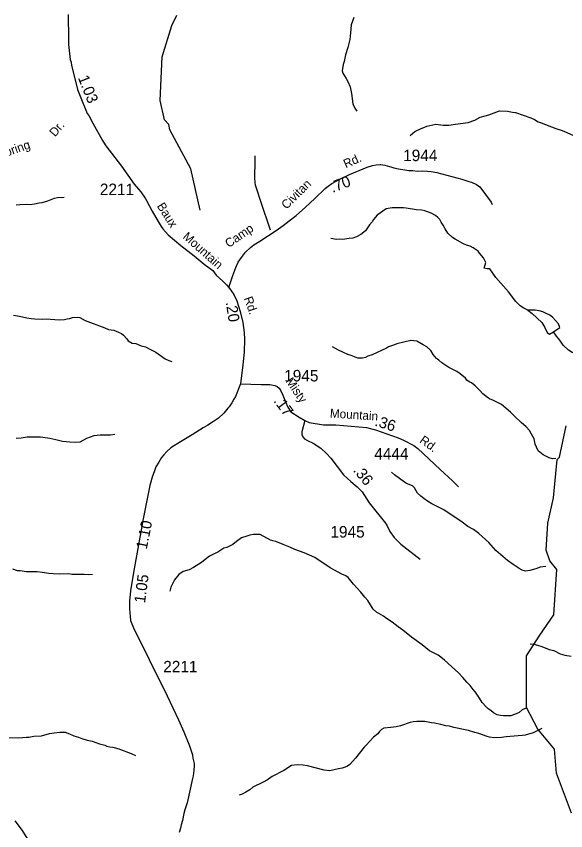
# Model space of a CAD drawing. Extents: x 1547597 to 1699558, y 810033 to 920809.
# Drawn here: x 1644617 to 1650573, y 903252 to 912089 of the extents above; entities that cross this region are included whole.
import ezdxf

# ---------------------------------------------------------------- set-up
doc = ezdxf.new("R2010")
doc.units = 0
for name, color, linetype in [('Exist Hydrographic Creek Single Shore', 7, 'Continuous'), ('Exist Hydrographic Misc Water Feature', 7, 'Continuous'), ('Exist Road Non-System Type 51', 7, 'Continuous'), ('Exist Road Non-System Type 51 Label', 7, 'Continuous'), ('Exist Road Secondary Mileage Hundredths English Label', 7, 'Continuous'), ('Exist Road Secondary Type 51 Attributed', 7, 'Continuous'), ('Exist Road Secondary Type 51 Label', 7, 'Continuous'), ('Exist Road Secondary Type 51 Number Label', 7, 'Continuous')]:
    doc.layers.add(name, color=color, linetype=linetype)

msp = doc.modelspace()

# ---------------------------------------------------------------- linework, layer by layer
at = {"layer": 'Exist Hydrographic Creek Single Shore'}
for points in [[(1646611.1, 909983.6), (1646508.1, 910435.5), (1646280.1, 910857), (1646272.1, 910916.3), (1646223.1, 910966.5), (1646175.1, 911174.3), (1646198.1, 911649.9), (1646302.1, 911989.1), (1646356.1, 912100.5)], [(1650635.1, 903441.2), (1650473.1, 903877.9), (1650451.2, 904137.7), (1650270.1, 904354.7), (1650148.1, 904590.3), (1650147.2, 905148.4), (1650291.2, 905371.9), (1650444.1, 905595.4), (1650475.2, 906087.1), (1650401.2, 906180.6), (1650360.2, 906296.3), (1650380.1, 906588.1), (1650442.2, 906862.5), (1650480.2, 907278.7), (1650506.2, 907304.4), (1650577.2, 907644.4)]]:
    msp.add_lwpolyline(points, dxfattribs=at)
at = {"layer": 'Exist Hydrographic Misc Water Feature'}
for points in [[(1648277, 912077.7), (1648245.7, 911996.9), (1648242.9, 911948.9), (1648238.2, 911909.1), (1648231.1, 911837.2), (1648211.6, 911749.5), (1648184.3, 911670), (1648171.2, 911598.2), (1648160.7, 911566.3), (1648149.6, 911496.6), (1648157.2, 911470.5), (1648194.2, 911413.8), (1648209.7, 911381.6), (1648234.8, 911325.1), (1648251.6, 911252.8), (1648265.8, 911140.6), (1648287, 911092.2), (1648308.4, 911059.8)], [(1648887.7, 910795.4), (1648936.6, 910837.2), (1649007.1, 910872), (1649035.3, 910883.5), (1649067.5, 910895), (1649163.8, 910917.3), (1649243.6, 910907.9), (1649307.6, 910906.9), (1649379.8, 910919.6), (1649516, 910937.3), (1649588.3, 910962), (1649644.8, 910993.1), (1649701.1, 911010.1), (1649739.3, 911021.5), (1649853.9, 911061.6), (1649941.8, 911060), (1649997.6, 911047.1), (1650029.6, 911044.6), (1650196.6, 910987.7), (1650236.3, 910969), (1650275.8, 910942.3), (1650307.7, 910933.8), (1650466.6, 910871.1), (1650522.2, 910852.1), (1650554.1, 910843.6), (1650689.1, 910781.3)], [(1644615.2, 910044.8), (1644655.3, 910048.1), (1644727.3, 910050.9), (1644767.3, 910048.2), (1644815.3, 910055.4), (1644863.4, 910064.6), (1644895.5, 910070.1), (1644959.8, 910087), (1645032.2, 910115.7), (1645062.3, 910123.2), (1645136.4, 910125.9)], [(1650163.2, 908900.3), (1650119, 908921.1), (1650079.4, 908945.8), (1650032.3, 908994.6), (1649954, 909099.9), (1649816.6, 909256.2), (1649752.1, 909347.3), (1649722.1, 909349.8), (1649689.6, 909355.5), (1649707.3, 909416.1), (1649695.6, 909440.3), (1649682, 909468.5), (1649636.9, 909519.3), (1649623.3, 909541.5), (1649569.9, 909576.4), (1649538.2, 909593), (1649498.4, 909605.6), (1649458.6, 909624.4), (1649375.5, 909669.8), (1649343.8, 909690.3), (1649294.6, 909737.1), (1649265.4, 909783.6), (1649246, 909824), (1649222.5, 909854.3), (1649209, 909884.6), (1649187.4, 909906.9), (1649161.7, 909927.3), (1649114.2, 909952.1), (1649044.5, 909977.4), (1649012.7, 909983.9), (1648956.8, 909988.9), (1648845.1, 910008.7), (1648813.2, 910011.3), (1648693.3, 910011.3), (1648625.1, 909998.5), (1648528, 909930.2), (1648489.3, 909882.8), (1648472.9, 909857.1), (1648446.3, 909827.6), (1648401.3, 909762.4), (1648352.7, 909721.2), (1648304.3, 909696), (1648264, 909682.7), (1648224, 909679.3), (1648151.8, 909666.6), (1648119.9, 909669.2), (1648087.9, 909667.6), (1648028.1, 909678.7)], [(1644587.7, 908845.4), (1644651.6, 908836.3), (1644731.3, 908816.9), (1644779, 908808.1), (1644819, 908805.4), (1644899, 908804.1), (1644939, 908807.3), (1645082.7, 908794.9), (1645138.8, 908800), (1645169, 908807.4), (1645195, 908811), (1645225.1, 908820.5), (1645275.2, 908825.6), (1645307.1, 908819.1), (1645362.5, 908788.2), (1645576, 908709.1), (1645616.9, 908691.8), (1645675, 908682.4), (1645722.9, 908662.6), (1645756.1, 908647.4), (1645779.8, 908629), (1645815.2, 908588.4), (1645828.8, 908566.2), (1645874.3, 908541.4), (1645914.3, 908536.8), (1645969.9, 908513.8), (1646017.7, 908501), (1646065.2, 908476.2), (1646128.7, 908445.1), (1646231.5, 908373.3), (1646271.1, 908352.6), (1646303, 908342.2)], [(1650439.3, 908666.8), (1650510.5, 908711.7), (1650494.2, 908750.7), (1650429.4, 908823.8), (1650401.7, 908844.2), (1650362, 908865), (1650326.3, 908881.6), (1650286.5, 908894.3), (1650240.6, 908899), (1650163.2, 908900.3)], [(1650163.2, 908900.3), (1650208.1, 908865.6), (1650312.5, 908767.9), (1650347.5, 908713.2), (1650372.7, 908656.8), (1650398.4, 908640.3), (1650439.3, 908666.8)], [(1651013.1, 908375.4), (1650990.2, 908396.3), (1650954.6, 908416.9), (1650930.7, 908427.3), (1650838.8, 908434.9), (1650702.9, 908433.2), (1650643.1, 908442.2), (1650601.5, 908464.9), (1650544.4, 908521.9), (1650509.2, 908574.5), (1650472, 908619.1), (1650439.3, 908666.8)], [(1650466.8, 907292), (1650428.4, 907287.9), (1650392.6, 907298.6), (1650329.1, 907329.6), (1650273.8, 907374.5), (1650254.6, 907414.8), (1650243.1, 907447), (1650229.9, 907503.3), (1650202.9, 907553.7), (1650182, 907592.7), (1650143.5, 907633.8), (1650091.4, 907682.3), (1650020, 907744.9), (1649972.8, 907793.7), (1649951.1, 907810), (1649925.5, 907838.5), (1649876.1, 907875.3), (1649790.9, 907920.7), (1649747.2, 907937.5), (1649723.5, 907953.9), (1649676.1, 907992.7), (1649638.8, 908033.4), (1649589.6, 908078.2), (1649550.1, 908110.9), (1649526.3, 908123.3), (1649502.6, 908141.6), (1649484.9, 908161.9), (1649429.7, 908208.9), (1649392.2, 908235.6), (1649304.9, 908277), (1649229.7, 908328.2), (1649198.2, 908358.8), (1649172.5, 908377.2), (1649135.3, 908419.9), (1649110, 908462.3), (1649066.6, 908501.1), (1649029, 908523.7), (1648957.7, 908564.9), (1648893.7, 908570), (1648741.3, 908534.6), (1648717.1, 908523), (1648652.8, 908502.1), (1648628.5, 908486.5), (1648475.4, 908415.2), (1648427.1, 908399.9), (1648403, 908388.3), (1648370.8, 908380.9), (1648318.9, 908379.8), (1648247.4, 908409), (1648211.5, 908417.6), (1648163.9, 908442.4), (1648108.4, 908467.4), (1648045, 908502.4)], [(1644614.1, 907510.9), (1644670.2, 907516), (1644734.2, 907524.9), (1644790.2, 907526), (1644878.2, 907526.5), (1644981.9, 907512.6), (1645045.7, 907495.6), (1645117.4, 907480.3), (1645197.3, 907471), (1645261.1, 907467.9), (1645309.2, 907473.1), (1645379.8, 907511.9), (1645460.2, 907540.5), (1645526.4, 907547.4), (1645638.3, 907547.5), (1645686.4, 907554.7)], [(1650357, 906117.4), (1650297.3, 906110.2), (1650249.1, 906095), (1650184.8, 906074.1), (1650136.8, 906069), (1650100.9, 906079.5), (1650069.2, 906096), (1650003.9, 906139.2), (1649940.6, 906182.3), (1649816.5, 906292.4), (1649739.9, 906377.7), (1649631.5, 906477.5), (1649572.2, 906518.5), (1649512.8, 906553.5), (1649437.7, 906610.8), (1649386.3, 906641.7), (1649251.8, 906734), (1649208.2, 906756.7), (1649120.9, 906798.2), (1649073.5, 906827), (1649035.9, 906857.6), (1649002.3, 906880.3), (1648966.8, 906912.9), (1648951.2, 906939.1), (1648931.9, 906973.5), (1648910.2, 906995.8), (1648848.6, 907020.8), (1648824.8, 907035.3), (1648718.2, 907113.1), (1648682.7, 907143.6)], [(1650145, 904582.5), (1650100.3, 904563.6), (1650067.9, 904536.2), (1650035.7, 904520.7), (1649979.3, 904499.7), (1649939.3, 904498.4), (1649899.3, 904499.1), (1649867.4, 904503.6), (1649831.5, 904510.2), (1649791.9, 904530.9), (1649762.2, 904555.4), (1649732.6, 904573.9), (1649711, 904594.2), (1649667.7, 904643), (1649638.5, 904689.5), (1649609.2, 904732), (1649595.5, 904754.2), (1649568, 904782.7), (1649536.8, 904827.2), (1649499.3, 904863.9), (1649456.2, 904914.6), (1649409, 904963.4), (1649259.3, 905103.9), (1649219.9, 905136.6), (1649190.2, 905155.1), (1649095, 905202.7), (1649016.1, 905268), (1648901.5, 905350.1), (1648806.8, 905427.6), (1648755.3, 905462.5), (1648725.8, 905491), (1648690.2, 905515.6), (1648628.9, 905554.6), (1648597.3, 905579.2), (1648522.1, 905622.5), (1648484.6, 905657.1), (1648426.1, 905750.1), (1648396.6, 905786.4), (1648353.6, 905839.3), (1648271.1, 905928.7), (1648216.2, 905997.6), (1648190.5, 906016.1), (1648144.9, 906036.9), (1648018, 906105.1), (1647852, 906215.9), (1647738.8, 906267.8), (1647635.4, 906303.6), (1647581.8, 906328.5), (1647510.3, 906357.7), (1647430.9, 906391), (1647397, 906397.6), (1647371.2, 906406.1), (1647260.2, 906466), (1647188.2, 906467.2), (1647148.1, 906459.8), (1647115.9, 906448.4), (1647059.6, 906429.4), (1647003, 906388.3), (1646962.5, 906359), (1646898.1, 906326.1), (1646865.9, 906316.7), (1646801.2, 906273.7), (1646761, 906256.4), (1646712.5, 906229.2), (1646664, 906196.1), (1646625.4, 906160.7), (1646538.6, 906106.2), (1646490.2, 906083), (1646425.9, 906064.2), (1646377.4, 906030.9), (1646332.5, 905973.7), (1646293.3, 905894.4), (1646280.5, 905850.6)], [(1644577.1, 906093.7), (1644626.8, 906074.8), (1644658.7, 906074.2), (1644722.6, 906065.2), (1644786.5, 906064.1), (1644816.5, 906063.5), (1644842.5, 906063.1), (1644898.4, 906058.2), (1644970.2, 906045), (1645018.1, 906044.2), (1645090, 906040.9), (1645186, 906041.3), (1645217.9, 906034.7), (1645257.9, 906036.1), (1645353.8, 906034.4), (1645401.8, 906033.6), (1645441.8, 906034.9)], [(1650187.8, 905279.2), (1650227.8, 905275.4), (1650267.6, 905264.8), (1650315.4, 905251.9), (1650394.8, 905218.6), (1650442.6, 905205.8), (1650514, 905172.6), (1650561.7, 905155.8), (1650633.6, 905146.5)], [(1650314.7, 904360.9), (1650220.2, 904315.6), (1650131.8, 904289.1), (1650099.7, 904283.7), (1649927.6, 904270.6), (1649875.5, 904263.5), (1649795.4, 904260.8), (1649747.6, 904267.7), (1649719.7, 904274.2), (1649630.3, 904305.6), (1649588.4, 904316.4), (1649520.8, 904337.5), (1649361.4, 904372.3), (1649313.7, 904385.1), (1649273.8, 904389.7), (1649218, 904404.7), (1649150.2, 904417.8), (1649118.4, 904422.4), (1649046.6, 904435.6), (1648958.6, 904435.1), (1648918.6, 904433.8), (1648886.4, 904426.3), (1648781.9, 904388.1), (1648733.8, 904378.9), (1648677.6, 904369.9), (1648601.5, 904363.1), (1648577.3, 904349.6), (1648553, 904328), (1648534.7, 904304.3), (1648490, 904265), (1648410.6, 904178.4), (1648386.3, 904156.9), (1648294.4, 904038.4), (1648231.3, 903971.5), (1648207, 903953.9), (1648182.9, 903942.3), (1648150.7, 903930.9), (1648110.6, 903923.5), (1648014.3, 903901.2), (1647954.4, 903908.2), (1647775.3, 903957.2), (1647727.4, 903964.1), (1647663.4, 903965.1), (1647599.3, 903960.2), (1647518.5, 903905.7), (1647389.5, 903839.9), (1647341, 903804.7), (1647292.6, 903779.5), (1647179.7, 903723.4), (1647147.2, 903696), (1647106.8, 903670.7), (1647066.5, 903649.4), (1647034.3, 903637.9)], [(1644527.3, 904264.5), (1644641.3, 904260.6), (1644727.4, 904267.2), (1644753.3, 904266.7), (1644807.5, 904277.7), (1644889.6, 904282.4), (1644977.9, 904306.9), (1645026, 904314), (1645088.2, 904321), (1645146.1, 904320), (1645193.8, 904303.2), (1645241.4, 904280.4), (1645289.2, 904267.6), (1645328.9, 904252.9), (1645384.7, 904235.9), (1645440.4, 904223), (1645519.9, 904193.7), (1645575.7, 904180.7), (1645599.5, 904170.3), (1645631.3, 904161.8), (1645663.2, 904157.2), (1645727, 904140.1), (1645862, 904087.9), (1645909.7, 904069)], [(1644600.7, 903359.3), (1644680.9, 903254), (1644719.9, 903189.3), (1644772.7, 903116.4), (1644808.2, 903085.9), (1644865.9, 903053.3), (1644925.2, 903026.3), (1645046, 903003.2), (1645108.4, 902982.7), (1645139.9, 902956.2), (1645203.3, 902917.1), (1645259, 902900.2), (1645330.7, 902888.9), (1645394.3, 902857.9), (1645449.7, 902824.9), (1645521.2, 902797.7)]]:
    msp.add_lwpolyline(points, dxfattribs=at)
at = {"layer": 'Exist Road Non-System Type 51'}
msp.add_lwpolyline([(1647203.3, 910573.7), (1647201.2, 910539.7), (1647199.1, 910319.8), (1647200.9, 910301.8), (1647201.9, 910281), (1647206.9, 910261.8), (1647216.9, 910229), (1647262.7, 910083.8), (1647368.7, 909771.9)], dxfattribs=at)
at = {"layer": 'Exist Road Secondary Type 51 Attributed'}
for points in [[(1645178.8, 912109.3), (1645183.4, 911839.9), (1645183.4, 911781.6), (1645201.1, 911619.5), (1645211.2, 911591.6), (1645216.3, 911556.1), (1645244.1, 911444.7), (1645281.7, 911293.1), (1645331.5, 911168.1), (1645364.1, 911089), (1645386, 911035.1), (1645403.4, 911012.2), (1645445.2, 910930.4), (1645551.7, 910742), (1645581.8, 910693.8), (1645598.7, 910669), (1645648.7, 910605), (1645757.1, 910462.3), (1645895.3, 910268.9), (1645941.4, 910212.9), (1645967.3, 910184.8), (1646015.1, 910116.2), (1646027.2, 910090.9), (1646089.1, 909974.8), (1646155, 909860.8), (1646174.9, 909826.8), (1646186.9, 909806.9), (1646207, 909782.9), (1646261.4, 909718.6), (1646400.8, 909603.6), (1646546.5, 909489.2), (1646652.3, 909400.6), (1646746.6, 909329.1), (1646783.4, 909280.2), (1646855.2, 909213.6), (1646895.3, 909175.4), (1646921.8, 909145)], [(1646921.8, 909145), (1646962.9, 909277.3), (1646997.2, 909361.4), (1647023.1, 909419.6), (1647057.3, 909472.6), (1647101.3, 909529.5), (1647154.7, 909579), (1647193.5, 909610.7), (1647256.5, 909650.5), (1647435.5, 909764.4), (1647509.1, 909817.7), (1647574.4, 909869.4), (1647649.4, 909928.2), (1647750.3, 910016.9), (1647854.8, 910112.9), (1647965.4, 910219), (1647998, 910244.5), (1648038.8, 910274.9), (1648130, 910326.6), (1648227.6, 910372.6), (1648420.4, 910450.8), (1648478.6, 910470.9), (1648518, 910476.7), (1648559.8, 910480.7), (1648570.4, 910482.5), (1648613.8, 910472.8), (1648661.7, 910460.4), (1648675.6, 910454.7), (1648708.2, 910446.3), (1648761.9, 910433.4), (1648829.1, 910423), (1648871.8, 910415.9), (1648914.5, 910414), (1648962.4, 910408.8), (1649015.4, 910412), (1649075.5, 910408.1), (1649112.7, 910405.9), (1649175.1, 910392.6), (1649447.1, 910321.2), (1649521.5, 910296.6), (1649552.9, 910287.8), (1649606.5, 910265.2), (1649640.8, 910238), (1649763, 910071.8), (1649774, 910047.9)], [(1646921.8, 909145), (1646950.9, 909104.9), (1646973.6, 909068.7), (1647007.2, 909001.4), (1647045.4, 908887), (1647072.5, 908768), (1647087.7, 908657), (1647092.1, 908583.6), (1647085.8, 908443.6), (1647074.2, 908305.9), (1647047.5, 908102)], [(1647047.5, 908102), (1646992.1, 907962.2), (1646975.4, 907934.1), (1646952.1, 907894.5), (1646925.9, 907851.3), (1646911.1, 907836.6), (1646865.9, 907782.6), (1646807.7, 907729.6), (1646755.1, 907693.6), (1646691.4, 907653), (1646643.1, 907621.6), (1646604.5, 907597.4), (1646523.8, 907549.1), (1646398.5, 907471.1), (1646293.1, 907406.6), (1646249.7, 907365.6), (1646215.9, 907331.7), (1646191.7, 907302.8), (1646177.2, 907276.2), (1646160.3, 907252), (1646128.3, 907199.1), (1646113.4, 907156.2), (1646088.8, 907088.7), (1646063.4, 906997.6), (1645990.3, 906635.3), (1645968.4, 906495.2), (1645886.9, 906051.9), (1645854.5, 905855.6), (1645843.1, 905742.6), (1645843.1, 905658.5), (1645847.5, 905617.3), (1645852.7, 905579.6), (1645854.5, 905533.7), (1645893, 905434.2), (1645961.4, 905301.1), (1646057.7, 905110.9), (1646251.4, 904714.9), (1646374, 904454.8), (1646431.4, 904326.4), (1646495, 904173.7), (1646526.6, 904075.7), (1646531.9, 904037.7), (1646538.4, 904011), (1646544.4, 903982.1), (1646544.4, 903958.4), (1646542.7, 903904.1), (1646533, 903848.9), (1646526.6, 903819.3), (1646469, 903554.2), (1646447.3, 903490), (1646445.3, 903478.1), (1646434.5, 903439), (1646417.2, 903364.1), (1646405.7, 903315.1), (1646396.9, 903277.6), (1646383.1, 903233.1)], [(1647047.5, 908102), (1647270.1, 908095), (1647366.5, 908091.8), (1647419.5, 908082.1), (1647446, 908070.4), (1647466.1, 908052.3), (1647484.8, 908023.2), (1647506.8, 907977.3), (1647536.6, 907904.2), (1647561.5, 907848.9), (1647594, 907798.3), (1647683.7, 907740.3), (1647743.3, 907702.4)], [(1647743.3, 907702.4), (1647713.8, 907580.8), (1647711.9, 907551.1), (1647722.2, 907527.2), (1647742.3, 907504.5), (1647773.9, 907486.4), (1647834.4, 907458.3), (1647918.3, 907402.1), (1647980.6, 907345.7), (1648025.2, 907294), (1648164.3, 907114.2), (1648244.5, 907041.8), (1648312.4, 906984.9), (1648365.4, 906928.6), (1648442.9, 906809.8), (1648619.4, 906589.8), (1648636.1, 906560.9), (1648667.6, 906498.7), (1648711.4, 906433.8), (1648786.1, 906359.5), (1648995.7, 906199.5)], [(1647743.3, 907702.4), (1647793.3, 907682.3), (1647945.7, 907656.8), (1648082.3, 907654.4), (1648413.5, 907627.9), (1648511.7, 907603.4), (1648755.2, 907514), (1648815.7, 907488.6), (1648928.2, 907430.4), (1648968.5, 907398.8), (1649212.1, 907170.2), (1649346.2, 907047.3), (1649412.3, 906984)]]:
    msp.add_lwpolyline(points, dxfattribs=at)

# ---------------------------------------------------------------- texts
at = {"layer": 'Exist Road Non-System Type 51 Label'}
for s, rotation, p in [('Dr.', 49.80046, (1645037.8, 910775.2)), ('Spring', 19.20746, (1644430, 910538))]:
    msp.add_text(s, height=95, rotation=rotation, dxfattribs=at).set_placement(p)
at = {"layer": 'Exist Road Secondary Mileage Hundredths English Label'}
for s, rotation, p in [('1.03', 291.71656, (1645283, 911422.9)), ('.70', 20.78772, (1648045.3, 910172.2)), ('.20', 278.69318, (1646886.9, 908985.4)), ('.17', 306.45254, (1647400.6, 907914.2)), ('.36', 342.43628, (1648495.3, 907648.2)), ('.36', 309.08815, (1648262.4, 907159)), ('1.10', 78.81681, (1646030.7, 906298.8)), ('1.05', 82.46475, (1646011.8, 905716.3))]:
    msp.add_text(s, height=120, rotation=rotation, dxfattribs=at).set_placement(p)
at = {"layer": 'Exist Road Secondary Type 51 Label'}
for s, rotation, p in [('Rd.', 23.77814, (1648188.5, 910438.8)), ('Civitan', 44.53446, (1647545.2, 909988.7)), ('Baux', 302.39975, (1646137.2, 910030.5)), ('Camp', 34.77076, (1646920.3, 909573.6)), ('Mountain', 318.40581, (1646414.4, 909686.8)), ('Rd.', 289.31083, (1647083, 909029.6)), ('Misty', 304.1856, (1647532.3, 908129.2)), ('Mountain', 356.25017, (1648014.2, 907736.3)), ('Rd.', 323.904, (1648980.8, 907470.7))]:
    msp.add_text(s, height=95, rotation=rotation, dxfattribs=at).set_placement(p)
at = {"layer": 'Exist Road Secondary Type 51 Number Label'}
for s, p in [('1944', (1648810.3, 910517.1)), ('2211', (1645522.2, 910148.7)), ('1945', (1647520.6, 908126.7)), ('4444', (1648497.4, 907279.4)), ('1945', (1648021.7, 906432.5)), ('2211', (1646209.3, 904969.5))]:
    msp.add_text(s, height=125, dxfattribs=at).set_placement(p)

doc.saveas('drawing.dxf')
